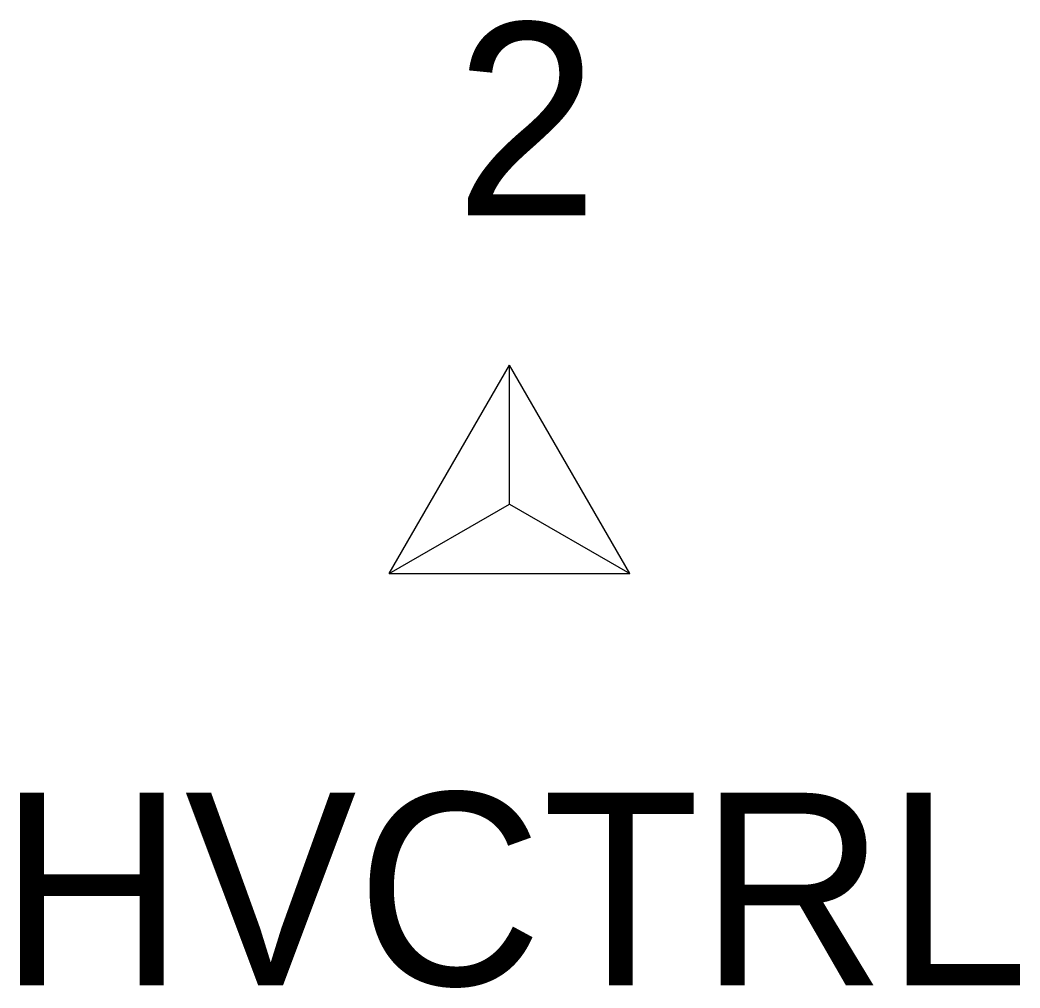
# Model space of a CAD drawing. Extents: x 1678863 to 1683592, y 407783 to 418211.
# Drawn here: x 1680675.89 to 1680686.28, y 407783.02 to 407793.08 of the extents above; entities that cross this region are included whole.
import ezdxf

# ---------------------------------------------------------------- set-up
doc = ezdxf.new("R2010")
doc.units = 0
for name, color, linetype in [('C_A', 7, 'Continuous'), ('C_I', 7, 'Continuous'), ('CPSM', 7, 'Continuous')]:
    doc.layers.add(name, color=color, linetype=linetype)

msp = doc.modelspace()

# ---------------------------------------------------------------- linework, layer by layer
at = {"layer": 'CPSM'}
for p, q in [((1680679.725, 407787.332), (1680680.975, 407789.497)), ((1680679.725, 407787.332), (1680680.975, 407789.497)), ((1680679.725, 407787.332), (1680680.975, 407789.497)), ((1680682.225, 407787.332), (1680680.975, 407789.497)), ((1680680.975, 407788.053), (1680680.975, 407789.497)), ((1680682.225, 407787.332), (1680680.975, 407789.497)), ((1680680.975, 407788.053), (1680680.975, 407789.497)), ((1680682.225, 407787.332), (1680680.975, 407789.497)), ((1680680.975, 407788.053), (1680680.975, 407789.497)), ((1680679.725, 407787.332), (1680680.975, 407788.053)), ((1680679.725, 407787.332), (1680680.975, 407788.053)), ((1680679.725, 407787.332), (1680680.975, 407788.053)), ((1680680.975, 407788.053), (1680680.975, 407788.053)), ((1680680.975, 407788.053), (1680682.225, 407787.332)), ((1680680.975, 407788.053), (1680680.975, 407788.053)), ((1680680.975, 407788.053), (1680682.225, 407787.332)), ((1680680.975, 407788.053), (1680680.975, 407788.053)), ((1680680.975, 407788.053), (1680682.225, 407787.332)), ((1680679.725, 407787.332), (1680682.225, 407787.332)), ((1680679.725, 407787.332), (1680682.225, 407787.332)), ((1680679.725, 407787.332), (1680682.225, 407787.332))]:
    msp.add_line(p, q, dxfattribs=at)

# ---------------------------------------------------------------- texts
at = {"layer": 'C_A'}
msp.add_text('HVCTRL', height=2, dxfattribs=at).set_placement((1680675.668, 407783.053))
msp.add_text('HVCTRL', height=2, dxfattribs=at).set_placement((1680675.668, 407783.053))
msp.add_text('HVCTRL', height=2, dxfattribs=at).set_placement((1680675.668, 407783.053))
at = {"layer": 'C_I'}
msp.add_text('2', height=2, dxfattribs=at).set_placement((1680680.408, 407791.053))
msp.add_text('2', height=2, dxfattribs=at).set_placement((1680680.408, 407791.053))
msp.add_text('2', height=2, dxfattribs=at).set_placement((1680680.408, 407791.053))

doc.saveas('drawing.dxf')
